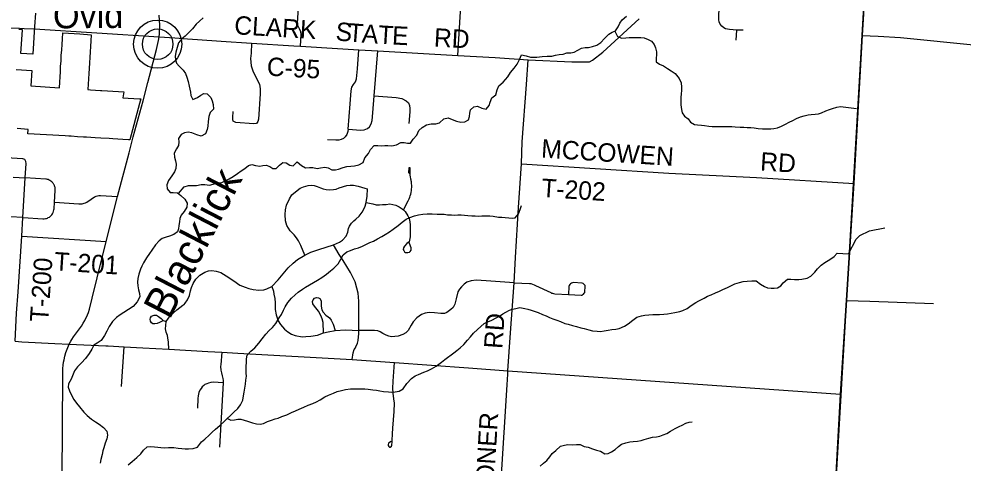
# Model space of a CAD drawing. Extents: x 114604 to 551442, y 316898 to 567001.
# Drawn here: x 257210 to 272598, y 409832 to 417074 of the extents above; entities that cross this region are included whole.
import ezdxf

# ---------------------------------------------------------------- set-up
doc = ezdxf.new("R2010")
doc.units = 0
for name, color, linetype in [('_CIVIL_CONSTRUCTION', 7, 'Continuous'), ('GE_P_Alignment_1000_Cardinal_Points', 7, 'Continuous'), ('GE_P_Alignment_100_Cardinal_Points', 7, 'Continuous'), ('GE_P_Alignment_100_Stations', 7, 'Continuous'), ('GE_P_Alignment_500_Bearings', 7, 'Continuous'), ('GE_P_Alignment_500_Distances', 7, 'Continuous'), ('GE_X_Alignment', 7, 'Continuous'), ('PM_P_Cells', 7, 'Continuous'), ('PM_P_CL_Double_Solid', 7, 'Continuous'), ('PM_P_Crosswalk', 7, 'Continuous'), ('PM_P_Stop_Line', 7, 'Continuous'), ('PM_X_Dotted_Line', 7, 'Continuous'), ('RS_Raster1', 7, 'Continuous')]:
    doc.layers.add(name, color=color, linetype=linetype)

msp = doc.modelspace()

# ---------------------------------------------------------------- linework, layer by layer
at = {"layer": 'GE_P_Alignment_1000_Cardinal_Points'}
for p, q in [((268902, 416724), (268912, 416892)), ((257256, 413531), (258630, 413446)), ((258885, 411079), (258928, 411727)), ((260516, 411641), (260499, 411436)), ((265178, 411335), (270601, 410955))]:
    msp.add_line(p, q, dxfattribs=at)
for points in [[(264365, 416478), (264408, 417193), (264433, 417559), (264442, 417737)], [(269011, 416887), (268912, 416892), (268793, 416901), (268761, 416904), (268726, 416913), (268697, 416929), (268664, 416956), (268640, 416988), (268622, 417025), (268616, 417060), (268615, 417096), (268618, 417133), (268640, 417491), (268645, 417519), (268655, 417549), (268671, 417573), (268694, 417602), (268729, 417627), (268763, 417641), (268803, 417648), (268862, 417644), (269280, 417619), (269589, 417599)], [(270911, 416051), (270952, 416800), (271012, 417777)], [(261801, 416629), (261809, 416818), (261804, 416861), (261786, 416910), (261758, 416965), (261753, 417003), (261789, 417605)], [(261003, 416680), (260993, 416513), (260987, 416426), (260997, 416307), (261030, 416209), (261129, 416010), (261142, 415932), (261145, 415850), (261113, 415439), (261103, 415399), (261081, 415369), (261035, 415360), (260747, 415385), (260702, 415404), (260695, 415431), (260695, 415467), (260704, 415565)], [(262576, 415277), (262609, 415690), (262625, 415899), (262636, 415958), (262663, 416005), (262696, 416047), (262712, 416096), (262726, 416260), (262752, 416569)], [(262576, 415277), (262781, 415259), (262836, 415263), (262889, 415285), (262923, 415314), (262953, 415361), (262967, 415416), (262976, 415540), (263001, 415820), (263060, 416550)], [(270819, 414376), (270820, 414391), (270911, 416051)], [(263001, 415820), (263359, 415791), (263453, 415778), (263522, 415740), (263558, 415704), (263576, 415660), (263581, 415613), (263579, 415558), (263563, 415367)], [(262576, 415277), (262570, 415237), (262554, 415189), (262527, 415150), (262503, 415126), (262461, 415105), (262423, 415095), (262375, 415094), (262240, 415104)], [(257151, 411818), (257173, 412274), (257199, 412623), (257256, 413531), (257273, 413835), (257311, 414484), (257327, 414717), (257322, 414750), (257306, 414779), (257277, 414790), (256635, 414830), (254808, 414968)], [(265399, 414709), (267801, 414559), (269229, 414486), (270820, 414391)], [(263477, 413961), (263554, 414109), (263559, 414118), (263570, 414140), (263580, 414166), (263589, 414190), (263596, 414216), (263603, 414244), (263609, 414278), (263611, 414300), (263613, 414331), (263613, 414362), (263611, 414386), (263610, 414401), (263608, 414417), (263605, 414431), (263602, 414447), (263599, 414461), (263596, 414472), (263592, 414491), (263590, 414503), (263589, 414516), (263588, 414529), (263587, 414542), (263587, 414560), (263588, 414648), (263563, 414647), (263562, 414567), (263571, 414559), (263584, 414560)], [(257116, 414495), (257311, 414484)], [(257273, 413835), (257279, 413835), (257603, 413814), (257622, 413815), (257642, 413817), (257658, 413821), (257674, 413827), (257690, 413834), (257707, 413843), (257721, 413854), (257735, 413867), (257746, 413880), (257758, 413896), (257768, 413915), (257777, 413937), (257782, 413960), (257784, 413975), (257791, 414084), (257804, 414275), (257804, 414283), (257804, 414288), (257804, 414297), (257803, 414311), (257801, 414323), (257797, 414338), (257792, 414351), (257790, 414358), (257785, 414367), (257782, 414374), (257776, 414384), (257770, 414392), (257765, 414399), (257754, 414411), (257746, 414418), (257732, 414430), (257717, 414439), (257703, 414447), (257689, 414453), (257675, 414457), (257663, 414460), (257652, 414462), (257311, 414484)], [(259654, 411691), (259646, 411806), (259639, 411877), (259631, 411914), (259612, 411964), (259602, 412020), (259605, 412074), (259611, 412139), (259646, 412193), (259680, 412240), (259783, 412330), (259884, 412406), (259904, 412419), (259922, 412442), (259957, 412495), (259990, 412564), (260009, 412638), (260025, 412695), (260051, 412760), (260096, 412832), (260161, 412897), (260240, 412945), (260303, 412964), (260355, 412970), (260428, 412962), (260502, 412940), (260587, 412885), (260712, 412801), (260810, 412732), (260897, 412698), (260957, 412679), (261027, 412662), (261121, 412650), (261200, 412656), (261250, 412672), (261335, 412712), (261434, 412819), (261596, 413015), (261678, 413093), (261752, 413149), (261872, 413222), (261967, 413271), (262097, 413316), (262339, 413391), (262436, 413435), (262482, 413464), (262545, 413533), (262569, 413595), (262583, 413654), (262600, 413696), (262633, 413746), (262669, 413784), (262702, 413811), (262756, 413857), (262804, 413923), (262832, 413972), (262853, 414021), (262872, 414080), (262884, 414181), (262892, 414301)], [(261872, 413222), (261806, 413379), (261767, 413456), (261732, 413506), (261699, 413551), (261632, 413619), (261579, 413708), (261556, 413784), (261552, 413883), (261557, 413962), (261574, 414038), (261619, 414140), (261660, 414204), (261717, 414254), (261793, 414316), (261848, 414337), (261922, 414356), (261978, 414362), (262021, 414357), (262072, 414342), (262125, 414318), (262168, 414305), (262218, 414294), (262267, 414288), (262335, 414291), (262380, 414297), (262432, 414318), (262555, 414357), (262610, 414364), (262663, 414365), (262742, 414349), (262848, 414313), (262892, 414301)], [(270507, 409248), (270599, 410924), (270601, 410955), (270698, 412485), (270815, 414323), (270819, 414376)], [(257791, 414084), (258186, 414056), (258202, 414056), (258220, 414057), (258240, 414060), (258256, 414063), (258275, 414069), (258296, 414077), (258318, 414087), (258340, 414101), (258350, 414108), (258426, 414163), (258437, 414170), (258454, 414178), (258470, 414185), (258492, 414191), (258511, 414194), (258526, 414196), (258543, 414196), (258818, 414177)], [(262872, 414080), (262978, 414057), (263032, 414044), (263085, 414043), (263138, 414046), (263195, 414050), (263257, 414056), (263307, 414049), (263355, 414036), (263410, 414012), (263457, 413979), (263477, 413961), (263491, 413948), (263505, 413931), (263550, 413863), (263569, 413818), (263580, 413767), (263586, 413715), (263588, 413602), (263585, 413522), (263570, 413439), (263535, 413411), (263492, 413371), (263476, 413343), (263474, 413316), (263481, 413297), (263496, 413276), (263509, 413268), (263526, 413263), (263549, 413263), (263575, 413269), (263589, 413280), (263602, 413305), (263602, 413340), (263590, 413371), (263571, 413430)], [(257273, 413835), (257075, 413848)], [(262750, 412043), (262750, 412213), (262753, 412471), (262737, 412605), (262719, 412684), (262689, 412789), (262617, 412938), (262497, 413137), (262430, 413234), (262339, 413391)], [(261335, 412712), (261357, 412634), (261367, 412586), (261379, 412514), (261387, 412444), (261389, 412334), (261401, 412250), (261433, 412152), (261475, 412089), (261538, 412016), (261592, 411970), (261652, 411934), (261711, 411914), (261826, 411893), (261884, 411895), (261968, 411903), (262075, 411920), (262174, 411956), (262250, 411972), (262362, 411995), (262534, 412003), (262750, 411992)], [(265284, 412773), (264828, 412803), (264664, 412815), (264580, 412806), (264512, 412782), (264469, 412748), (264425, 412707), (264389, 412667), (264365, 412623), (264337, 412508), (264314, 412421), (264287, 412370), (264248, 412334), (264187, 412286), (264145, 412272), (264086, 412269), (263982, 412280), (263896, 412285), (263832, 412277), (263769, 412255), (263697, 412201), (263637, 412133), (263605, 412083), (263552, 411995), (263515, 411957), (263467, 411930), (263390, 411900), (263335, 411894), (263282, 411892), (263241, 411904), (263196, 411917), (263142, 411945), (263097, 411971), (263062, 411989), (263005, 411995), (262750, 411992)], [(265284, 412773), (265534, 412759), (265553, 412758), (265580, 412751), (265606, 412740), (265632, 412729), (265879, 412612), (265892, 412605), (265909, 412601), (265924, 412596), (265946, 412593), (266169, 412581), (266374, 412568), (266390, 412572), (266401, 412580), (266413, 412588), (266422, 412600), (266432, 412612), (266434, 412624), (266441, 412713), (266437, 412726), (266429, 412739), (266418, 412750), (266405, 412760), (266389, 412767), (266245, 412776), (266231, 412773), (266216, 412767), (266200, 412757), (266189, 412745), (266179, 412729), (266175, 412713), (266169, 412581)], [(262174, 411956), (262168, 412122), (262154, 412186), (262129, 412241), (262091, 412309), (262027, 412393), (261999, 412426), (261993, 412469), (262005, 412496), (262029, 412521), (262059, 412533), (262091, 412528), (262113, 412514), (262136, 412479), (262134, 412443), (262135, 412390), (262146, 412333), (262169, 412291), (262213, 412245), (262250, 412218), (262271, 412200), (262300, 412164), (262333, 412096), (262362, 411995)], [(259554, 412150), (259500, 412126), (259462, 412108), (259426, 412102), (259394, 412103), (259371, 412120), (259357, 412145), (259349, 412177), (259353, 412201), (259374, 412229), (259414, 412243), (259451, 412242), (259485, 412222), (259527, 412191), (259564, 412157), (259611, 412139)], [(262702, 411727), (262730, 411790), (262739, 411830), (262750, 411947), (262750, 411992), (262750, 412043)], [(257151, 411818), (257258, 411808), (257795, 411783), (258029, 411770)], [(258029, 411770), (258626, 411745), (258663, 411743)], [(258663, 411743), (258928, 411727), (259229, 411711), (259654, 411691), (260290, 411654), (260516, 411641), (260781, 411626)], [(260781, 411626), (262639, 411521), (263332, 411470), (264537, 411383), (265178, 411335)], [(262639, 411521), (262656, 411628), (262675, 411683), (262695, 411713), (262702, 411727)], [(260499, 411436), (260497, 411411), (260498, 411390), (260501, 411362), (260504, 411348), (260514, 411305), (260524, 411255), (260534, 411212), (260539, 411181), (260541, 411162), (260542, 411150), (260542, 411139), (260477, 410094)], [(263311, 411163), (263311, 411169), (263332, 411470)], [(260542, 411139), (260458, 411146), (260380, 411149), (260337, 411146), (260298, 411138), (260271, 411127), (260243, 411111), (260224, 411097), (260198, 411074), (260179, 411049), (260160, 411020), (260143, 410984), (260136, 410956), (260132, 410929), (260129, 410888), (260122, 410730)], [(263277, 410187), (263236, 410155), (263227, 410138), (263227, 410119), (263240, 410102), (263251, 410093), (263262, 410093), (263282, 410107), (263288, 410122), (263288, 410134), (263291, 410167), (263291, 410199), (263299, 410307), (263306, 410403), (263324, 410671), (263329, 410807), (263321, 410879), (263308, 410973), (263305, 411052), (263311, 411163)]]:
    msp.add_lwpolyline(points, dxfattribs=at)
at = {"layer": 'GE_P_Alignment_100_Cardinal_Points'}
for points in [[(270952, 416800), (271216, 416793), (271579, 416769), (272820, 416644), (275852, 416518), (276717, 416455)], [(270698, 412485), (271076, 412473), (272113, 412432)]]:
    msp.add_lwpolyline(points, dxfattribs=at)
at = {"layer": 'GE_P_Alignment_100_Stations'}
for points in [[(272431, 393740), (272516, 395434), (271276, 395468), (271278, 395512), (271281, 395601), (271286, 395880), (271284, 396173), (271442, 396174), (271443, 396354), (271580, 396376), (271897, 396393), (271899, 396549), (271250, 396457), (270607, 396355), (269772, 396230), (269779, 396349), (270001, 400354), (270127, 402555), (270414, 407583), (271110, 419516)], [(257481, 417166), (257465, 416947), (257437, 416497), (257241, 416508), (257268, 416896), (257209, 416899)], [(257164, 416246), (257421, 416232), (257405, 415981), (257870, 415951), (257876, 416043), (257881, 416128), (257886, 416213), (257890, 416277), (257891, 416298), (257897, 416388), (257902, 416477), (257908, 416567), (257914, 416657), (257919, 416747), (257925, 416847), (258112, 416834), (258202, 416828), (258389, 416816), (258383, 416716), (258377, 416626), (258372, 416536), (258366, 416446), (258361, 416356), (258355, 416267), (258350, 416182), (258345, 416097), (258339, 416007), (258334, 415921), (258375, 415918), (258459, 415913), (258541, 415907), (258560, 415906), (258654, 415900), (258919, 415883), (258904, 415787), (258992, 415782), (259176, 415771), (259198, 415769), (259178, 415693), (259019, 415102), (258999, 415104), (258907, 415109), (258739, 415119), (258679, 415123), (258546, 415131), (258453, 415136), (258313, 415145), (258263, 415148), (258163, 415153), (258063, 415159), (258022, 415162), (257963, 415165), (257356, 415202), (257361, 415273), (257182, 415285)]]:
    msp.add_lwpolyline(points, dxfattribs=at)
at = {"layer": 'GE_P_Alignment_500_Bearings'}
msp.add_line((257296, 416919), (257452, 416910), dxfattribs=at)
for points in [[(259497, 416779), (259502, 416830), (259503, 416861), (259506, 416972), (259499, 417134)], [(265512, 416407), (266222, 416374), (266453, 416372), (266512, 416371), (266561, 416400), (266725, 416531), (267318, 417075)], [(256507, 416934), (256546, 416941), (257218, 416923), (257296, 416919)], [(257452, 416910), (257463, 416910), (259497, 416779)], [(258630, 413446), (258818, 414177), (259009, 414892), (259075, 415150), (259233, 415738), (259313, 416035), (259455, 416573), (259487, 416720), (259497, 416779)], [(259497, 416779), (259750, 416762), (259957, 416747), (260119, 416736)], [(260119, 416736), (260507, 416711), (261003, 416680), (261692, 416635), (261801, 416629), (262403, 416592), (262752, 416569), (263060, 416550), (264365, 416478), (264974, 416442), (265512, 416407)], [(265176, 411283), (265178, 411335), (265222, 411956), (265284, 412773), (265305, 413183), (265353, 413998), (265399, 414709), (265414, 415067), (265481, 416002), (265512, 416407)], [(257915, 409632), (257920, 410386), (257927, 411294), (257929, 411374), (257934, 411427), (257940, 411478), (257946, 411518), (257960, 411577), (257977, 411634), (258009, 411717), (258029, 411770), (258057, 411818), (258073, 411845), (258103, 411891), (258133, 411933), (258228, 412062), (258260, 412112), (258285, 412158), (258329, 412250), (258344, 412290), (258359, 412342), (258407, 412521), (258487, 412853), (258630, 413446)], [(264968, 407911), (265167, 411109), (265176, 411283)]]:
    msp.add_lwpolyline(points, dxfattribs=at)
at = {"layer": 'GE_P_Alignment_500_Distances'}
for points in [[(271011, 417780), (270951, 416803), (270818, 414394), (270697, 412488), (270600, 410958), (270414, 407575), (270122, 402465), (270001, 400354), (269776, 396299), (269696, 394953), (269532, 392169), (267914, 392302), (264157, 392497), (261272, 392664), (258768, 392810), (255646, 392938), (254678, 392999), (253232, 393090), (251959, 393171), (249916, 393300), (247992, 393504)], [(284848, 391379), (282098, 391536), (277596, 391783), (275863, 391869), (275174, 391894), (274551, 391916), (274510, 391914), (272491, 392012), (271237, 392122), (270797, 392127), (269532, 392169), (269696, 394953), (269776, 396299), (270001, 400354), (270122, 402465), (270414, 407575), (270600, 410958), (270697, 412488), (270818, 414394), (270951, 416803), (271011, 417780)]]:
    msp.add_lwpolyline(points, dxfattribs=at)
at = {"layer": 'GE_X_Alignment'}
for radius in [393, 249]:
    msp.add_circle((259472, 416661), radius, dxfattribs=at)
at = {"layer": 'PM_P_Cells'}
for points in [[(260216, 417090), (260154, 417034), (260098, 416987), (260038, 416909), (259982, 416849), (259922, 416793), (259864, 416747), (259812, 416682), (259792, 416606), (259766, 416532), (259756, 416462), (259760, 416412), (259778, 416354), (259824, 416304), (259890, 416240), (259926, 416182), (259946, 416123), (259969, 416051), (259983, 415979), (259995, 415927), (260005, 415877), (260015, 415825), (260045, 415761), (260123, 415791), (260173, 415829), (260227, 415855), (260279, 415853), (260340, 415791), (260362, 415735), (260376, 415679), (260382, 415603), (260328, 415545), (260308, 415483), (260296, 415403), (260290, 415324), (260278, 415268), (260254, 415200), (260180, 415160), (260108, 415182), (260029, 415218), (259969, 415228), (259911, 415218), (259855, 415190), (259813, 415125), (259815, 415067), (259811, 415011), (259779, 414955), (259741, 414883), (259747, 414819), (259763, 414759)], [(265599, 416449), (265652, 416449), (265736, 416459), (265820, 416466), (265894, 416464), (265958, 416482), (266014, 416494), (266082, 416496), (266142, 416522), (266207, 416522), (266261, 416532), (266317, 416566), (266377, 416598), (266439, 416609), (266495, 416607), (266561, 416623), (266631, 416643), (266695, 416689), (266753, 416751), (266823, 416823), (266880, 416858), (266934, 416880), (266976, 416946), (267004, 417002), (267042, 417060), (267110, 417120)], [(266923, 416875), (266968, 416788), (267036, 416758), (267100, 416764), (267154, 416770), (267206, 416772), (267276, 416772), (267345, 416770), (267399, 416764), (267465, 416738), (267519, 416710), (267561, 416654), (267585, 416602), (267603, 416538), (267601, 416486), (267597, 416434), (267597, 416372), (267650, 416334), (267714, 416310), (267778, 416264), (267838, 416226), (267906, 416182), (267970, 416100), (268001, 416033), (268011, 415959), (268009, 415905), (268001, 415853), (267999, 415791), (267999, 415671), (268007, 415599), (268019, 415541), (268055, 415490), (268115, 415442), (268158, 415392), (268222, 415350), (268272, 415347), (268334, 415339), (268384, 415333), (268452, 415323), (268510, 415319), (268576, 415319), (268639, 415321), (268775, 415321), (268829, 415317), (268881, 415315), (268963, 415309), (269025, 415307), (269080, 415303), (269138, 415302), (269192, 415298), (269260, 415288), (269330, 415282), (269462, 415282), (269516, 415286), (269572, 415300), (269639, 415322), (269703, 415356), (269763, 415389), (269821, 415419), (269881, 415449), (269949, 415475), (270007, 415495), (270071, 415511), (270121, 415517), (270189, 415521), (270240, 415525), (270292, 415542), (270362, 415572), (270420, 415594), (270472, 415614), (270542, 415634), (270602, 415644), (270861, 415614)], [(259812, 414225), (259902, 414334), (259976, 414360), (260034, 414356), (260106, 414356), (260179, 414374), (260239, 414374), (260317, 414365), (260375, 414379), (260441, 414399), (260519, 414409), (260585, 414437), (260637, 414465), (260704, 414505), (260772, 414551), (260832, 414594), (260894, 414632), (260952, 414684), (261008, 414702), (261068, 414686), (261138, 414672), (261188, 414686), (261242, 414688), (261299, 414666), (261351, 414634), (261401, 414632), (261457, 414691), (261511, 414733), (261565, 414725), (261625, 414689), (261679, 414679), (261747, 414741), (261816, 414685), (261880, 414647), (261948, 414653), (261998, 414651), (262070, 414635), (262128, 414643), (262196, 414659), (262251, 414643), (262313, 414615), (262369, 414612), (262419, 414622), (262493, 414650), (262555, 414668), (262619, 414670), (262681, 414676), (262753, 414694), (262820, 414732), (262850, 414807), (262910, 414877), (262942, 414945), (263002, 415011), (263058, 415009), (263118, 415003), (263172, 415007), (263224, 415009), (263288, 415003), (263366, 415018), (263436, 415056), (263491, 415056), (263543, 415048), (263595, 415046), (263637, 415112), (263693, 415178), (263729, 415256), (263781, 415301), (263855, 415347), (263927, 415361), (264005, 415365), (264065, 415377), (264135, 415443), (264204, 415461), (264272, 415432), (264342, 415408), (264414, 415390), (264476, 415394), (264538, 415426), (264552, 415484), (264560, 415538), (264568, 415590), (264624, 415642), (264686, 415650), (264757, 415618), (264825, 415603), (264873, 415661), (264891, 415717), (264919, 415789), (264983, 415835), (265003, 415915), (265033, 415980), (265101, 416044), (265181, 416128), (265223, 416198), (265283, 416268), (265333, 416333), (265367, 416413), (265399, 416487), (265477, 416469), (265549, 416451), (265599, 416449)], [(259763, 414759), (259771, 414705), (259768, 414636), (259744, 414578), (259703, 414514), (259651, 414440), (259619, 414370), (259626, 414304), (259676, 414242), (259726, 414242), (259796, 414240), (259850, 414192), (259912, 414136), (259950, 414070), (259948, 414007), (259906, 413933), (259856, 413873), (259834, 413821), (259826, 413763), (259819, 413703), (259813, 413653), (259793, 413600), (259735, 413558), (259666, 413530), (259612, 413516), (259548, 413494), (259494, 413458), (259438, 413390), (259378, 413303), (259338, 413247), (259292, 413179), (259242, 413097), (259212, 413043), (259190, 412991), (259166, 412914), (259148, 412840), (259142, 412780), (259148, 412720), (259162, 412656), (259178, 412596), (259180, 412544), (259136, 412459), (259070, 412387), (258996, 412335), (258918, 412287), (258862, 412251), (258800, 412207), (258734, 412142), (258680, 412058), (258644, 411982), (258606, 411910), (258550, 411832), (258484, 411785), (258434, 411757), (258400, 411691), (258358, 411619), (258294, 411537), (258228, 411465), (258163, 411402), (258115, 411336), (258097, 411280), (258061, 411202), (258021, 411122), (258015, 411070), (258034, 411009), (258066, 410941), (258106, 410869), (258148, 410809), (258200, 410749), (258270, 410665), (258323, 410611), (258391, 410551), (258459, 410505), (258521, 410465), (258591, 410415), (258641, 410355), (258654, 410289), (258642, 410227), (258618, 410159), (258592, 410082), (258578, 410032), (258566, 409972), (258544, 409892), (258534, 409830)], [(263947, 413894), (264027, 413892), (264083, 413890), (264143, 413888), (264195, 413882), (264263, 413877), (264313, 413875), (264366, 413877), (264416, 413877), (264470, 413875), (264528, 413871), (264592, 413863), (264644, 413861), (264694, 413859), (264756, 413861), (264814, 413863), (264883, 413861), (264937, 413857), (265029, 413843), (265079, 413839), (265135, 413836), (265193, 413830), (265247, 413826), (265297, 413832), (265353, 413896), (265379, 413964), (265401, 414030)], [(258991, 409806), (259055, 409858), (259131, 409921), (259197, 409981), (259241, 410043), (259301, 410099), (259351, 410101), (259421, 410099), (259473, 410091), (259526, 410085), (259588, 410082), (259650, 410084), (259738, 410084), (259808, 410076), (259868, 410072), (259920, 410066), (259977, 410066), (260049, 410068), (260119, 410090), (260189, 410178), (260239, 410223), (260311, 410285), (260361, 410335), (260415, 410387), (260485, 410445), (260553, 410509), (260607, 410558), (260659, 410606), (260711, 410660), (260777, 410720), (260822, 410784), (260860, 410857), (260873, 410931), (260883, 410989), (260891, 411053), (260903, 411119), (260911, 411185), (260917, 411247), (260915, 411301), (260913, 411354), (260915, 411412), (260921, 411474), (260919, 411530), (260929, 411594), (260991, 411656), (261053, 411710), (261123, 411785), (261175, 411857), (261233, 411933), (261287, 411993), (261343, 412043), (261397, 412106), (261451, 412200), (261489, 412254), (261521, 412328), (261551, 412380), (261593, 412452), (261653, 412521), (261712, 412577), (261764, 412617), (261830, 412669), (261882, 412701), (262010, 412774), (262078, 412814), (262146, 412858), (262222, 412910), (262290, 412964), (262342, 413010), (262412, 413081), (262458, 413155), (262496, 413229), (262555, 413275), (262613, 413299), (262677, 413325), (262743, 413342), (262809, 413370), (262867, 413398), (262927, 413426), (262987, 413452), (263055, 413486), (263123, 413528), (263177, 413557), (263252, 413601), (263312, 413645), (263390, 413705), (263456, 413761), (263524, 413807), (263582, 413836), (263660, 413864), (263724, 413880), (263792, 413888), (263863, 413896), (263947, 413894)], [(270730, 413243), (270857, 413480), (270917, 413540), (271075, 413619), (271320, 413670)], [(266993, 412027), (267079, 412063), (267137, 412101), (267215, 412163), (267281, 412209), (267355, 412235), (267413, 412243), (267477, 412248), (267544, 412252), (267594, 412252), (267650, 412254), (267720, 412258), (267780, 412264), (267842, 412276), (267898, 412288), (267980, 412306), (268032, 412320), (268101, 412353), (268167, 412399), (268243, 412451), (268293, 412475), (268377, 412521), (268433, 412551), (268491, 412576), (268565, 412610), (268627, 412636), (268683, 412662), (268759, 412694), (268822, 412726), (268876, 412752), (268952, 412777), (269016, 412793), (269078, 412799), (269154, 412805), (269226, 412803), (269295, 412749), (269359, 412713), (269411, 412691), (269469, 412683), (269521, 412683), (269573, 412687), (269627, 412721), (269665, 412773), (269737, 412828), (269791, 412832), (269850, 412826), (269920, 412824), (269972, 412828), (270054, 412848), (270116, 412880), (270182, 412946), (270224, 413001), (270286, 413059), (270344, 413101), (270426, 413151), (270494, 413199), (270544, 413256), (270730, 413243)], [(260609, 410560), (260663, 410530), (260724, 410536), (260780, 410548), (260830, 410546), (260882, 410532), (260938, 410514), (261016, 410490), (261082, 410472), (261144, 410468), (261195, 410480), (261263, 410510), (261327, 410530), (261387, 410555), (261437, 410567), (261497, 410591), (261579, 410619), (261653, 410655), (261717, 410683), (261778, 410709), (261854, 410746), (261926, 410776), (262002, 410806), (262060, 410830), (262122, 410866), (262198, 410910), (262256, 410938), (262336, 410975), (262399, 410999), (262469, 411017), (262535, 411031), (262613, 411043), (262697, 411045), (262759, 411045), (262847, 411041), (262901, 411039), (262978, 411029), (263036, 411020), (263090, 411008), (263154, 411000), (263232, 410994), (263288, 410990), (263344, 410992), (263405, 411006), (263473, 411042), (263535, 411132), (263611, 411211), (263667, 411255), (263725, 411279), (263809, 411313), (263869, 411335), (263937, 411367), (264011, 411414), (264099, 411478), (264154, 411520), (264298, 411628), (264348, 411666), (264402, 411709), (264460, 411763), (264522, 411835), (264568, 411893), (264620, 411953), (264684, 412011), (264740, 412060), (264794, 412106), (264850, 412134), (264916, 412162), (264990, 412202), (265041, 412230), (265097, 412263), (265147, 412291), (265203, 412323), (265253, 412343), (265307, 412355), (265375, 412367), (265455, 412353), (265505, 412339), (265557, 412325), (265622, 412301), (265674, 412285), (265744, 412257), (265802, 412233), (265858, 412207), (265910, 412185), (265979, 412161), (266039, 412139), (266109, 412110), (266161, 412096), (266231, 412074), (266299, 412058), (266367, 412038), (266424, 412026), (266500, 412006), (266560, 411990), (266634, 411982), (266690, 411980), (266750, 411988), (266816, 412000), (266872, 412010), (266937, 412014), (266993, 412027)], [(265706, 409785), (265762, 409833), (265814, 409877), (265861, 409937), (265901, 409991), (265959, 410037), (266037, 410106), (266101, 410122), (266155, 410134), (266225, 410132), (266295, 410134), (266359, 410134), (266423, 410104), (266486, 410094), (266556, 410064), (266624, 410044), (266686, 410028), (266762, 409986), (266814, 409990), (266868, 410017), (266929, 410055), (266981, 410105), (267031, 410141), (267099, 410165), (267169, 410177), (267223, 410185), (267293, 410191), (267353, 410200), (267403, 410216), (267475, 410240), (267534, 410254), (267600, 410260), (267654, 410272), (267712, 410292), (267768, 410316), (267830, 410354), (267908, 410399), (267970, 410429), (268020, 410453), (268078, 410483), (268134, 410501), (268185, 410507)]]:
    msp.add_lwpolyline(points, dxfattribs=at)
at = {"layer": 'PM_X_Dotted_Line'}
msp.add_line((259472, 416661), (259472, 416661), dxfattribs=at)
at = {"layer": 'RS_Raster1'}
for points in [[(271011, 417780), (270951, 416803), (270818, 414394), (270697, 412488), (270600, 410958), (270414, 407575), (270122, 402465), (270001, 400354), (269776, 396299), (269696, 394953)], [(269696, 394953), (269776, 396299), (270001, 400354), (270122, 402465), (270414, 407575), (270600, 410958), (270697, 412488), (270818, 414394), (270951, 416803), (271011, 417780)]]:
    msp.add_lwpolyline(points, dxfattribs=at)

# ---------------------------------------------------------------- texts
at = {"layer": '_CIVIL_CONSTRUCTION'}
msp.add_text('Ovid', height=417, rotation=0.4154, dxfattribs=at).set_placement((257767, 416918))
at = {"layer": 'PM_P_CL_Double_Solid'}
for s, rotation, p in [('CLARK', 356.5636, (260714, 416824)), ('S', 355.6827, (262365, 416722)), ('T', 355.6832, (262567, 416706)), ('A', 355.8962, (262792, 416689)), ('T', 356.578, (263059, 416670)), ('E', 357.0626, (263286, 416657)), ('RD', 356.9605, (263969, 416623)), ('C-95', 356.6464, (261245, 416150)), ('RD', 85.9787, (265088, 411689)), ('WAGGONER', 86.5229, (264876, 408225))]:
    msp.add_text(s, height=300, rotation=rotation, dxfattribs=at).set_placement(p)
at = {"layer": 'PM_P_Crosswalk'}
for s, rotation, p in [('MCCOWEN', 356.3302, (265716, 414814)), ('RD', 356.4689, (269285, 414602)), ('T-202', 356.1899, (265717, 414173)), ('T-200', 86.0587, (257687, 412126)), ('T-201', 356.2102, (257779, 412975))]:
    msp.add_text(s, height=300, rotation=rotation, dxfattribs=at).set_placement(p)
at = {"layer": 'PM_P_Stop_Line'}
msp.add_text('Blacklick', height=500, rotation=62.6081, dxfattribs=at).set_placement((259664, 412157))

doc.saveas('drawing.dxf')
